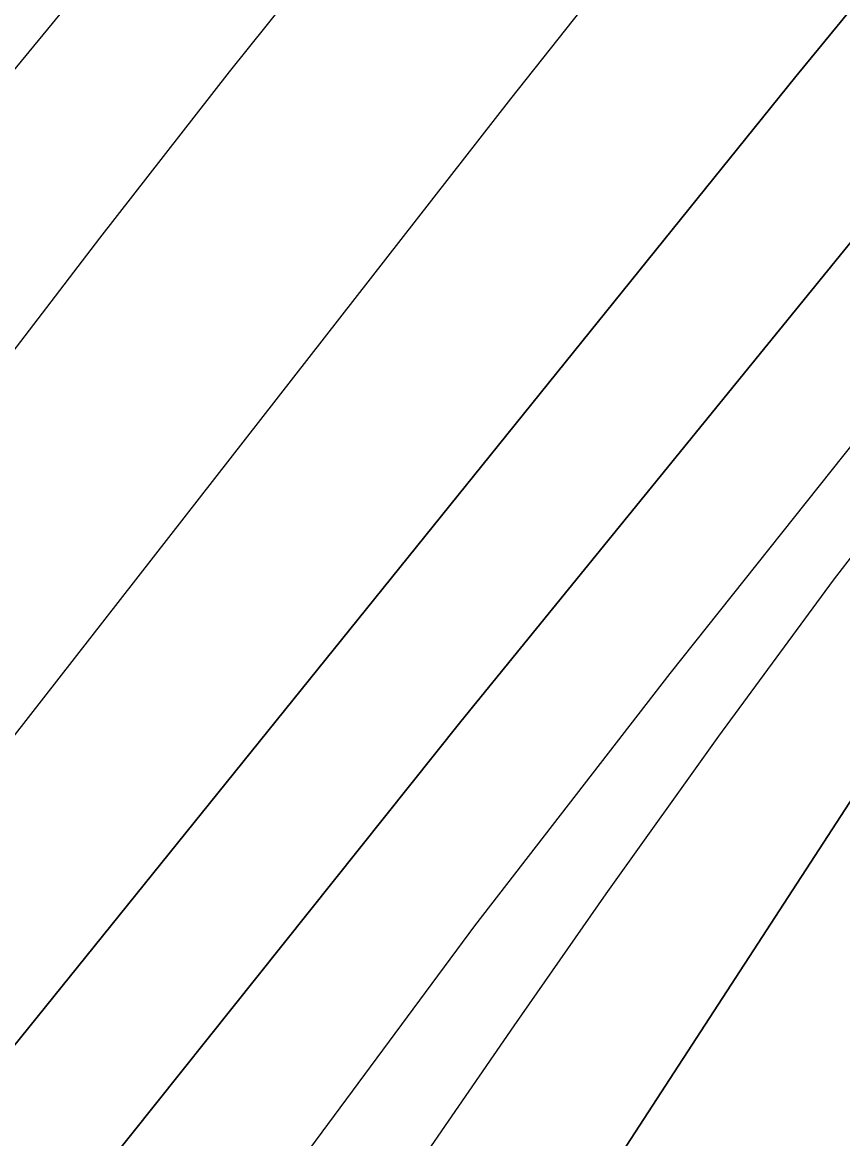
# Model space of a CAD drawing. Extents: x 3361039 to 3398939, y 576572 to 602007.
# Drawn here: x 3385380.9 to 3385485.9, y 596061.3 to 596204.1 of the extents above; entities that cross this region are included whole.
import ezdxf

# ---------------------------------------------------------------- set-up
doc = ezdxf.new("R2010")
doc.units = 0
for name, color, linetype in [('V-RIVR-EDGE', 7, 'Continuous'), ('V-TOPO-DPTH', 7, 'Continuous'), ('V-TOPO-MAJR', 7, 'Continuous'), ('V-TOPO-MINR', 7, 'Continuous')]:
    doc.layers.add(name, color=color, linetype=linetype)

msp = doc.modelspace()

# ---------------------------------------------------------------- linework, layer by layer
at = {"layer": 'V-RIVR-EDGE'}
msp.add_spline([(3385039.17, 595098.55), (3385046.55, 595110.08), (3385052.21, 595120.28), (3385054.34, 595124.86), (3385060, 595131.89), (3385068.49, 595148.43), (3385075.57, 595161.45), (3385079.11, 595167.79), (3385083.34, 595168.48), (3385085.46, 595169.88), (3385085.82, 595172), (3385085.83, 595177.28), (3385085.84, 595181.16), (3385086.2, 595185.74), (3385086.22, 595190.32), (3385091.53, 595202.99), (3385094.02, 595210.39), (3385097.58, 595226.94), (3385101.48, 595236.44), (3385102.91, 595245.25), (3385105.07, 595261.81), (3385104.74, 595273.08), (3385103.35, 595280.84), (3385099.49, 595285.08), (3385099.49, 595287.19), (3385099.86, 595291.42), (3385099.87, 595298.47), (3385098.83, 595304.46), (3385096.37, 595307.28), (3385096.39, 595312.92), (3385101.32, 595314.32), (3385103.79, 595316.43), (3385103.81, 595321.36), (3385106.28, 595325.58), (3385108.06, 595330.86), (3385108.77, 595335.44), (3385110.56, 595346.36), (3385112.37, 595365.74), (3385114.16, 595377.36), (3385118.41, 595385.1), (3385120.9, 595392.5), (3385120.57, 595401.66), (3385120.59, 595409.77), (3385123.08, 595420.33), (3385126.61, 595424.9), (3385130.15, 595430.88), (3385132.65, 595441.45), (3385135.15, 595457.65), (3385137.31, 595475.62), (3385138.07, 595498.52), (3385142.72, 595525.64), (3385148.43, 595553.11), (3385152.35, 595572.84), (3385153.79, 595583.4), (3385153.82, 595595.03), (3385152.43, 595605.96), (3385150.69, 595613.72), (3385147.18, 595617.6), (3385147.19, 595622.18), (3385148.29, 595641.91), (3385147.61, 595650.37), (3385149.04, 595660.94), (3385151.54, 595672.91), (3385155.44, 595680.3), (3385161.45, 595689.1), (3385174.88, 595704.92), (3385189.37, 595723.21), (3385205.26, 595737.97), (3385217.98, 595749.21), (3385229.99, 595763.28), (3385235.65, 595772.43), (3385242.38, 595783.69), (3385242.39, 595788.97), (3385243.8, 595791.08), (3385255.82, 595805.85), (3385261.49, 595818.52), (3385266.08, 595822.39), (3385272.08, 595825.55), (3385277.73, 595830.82), (3385281.27, 595836.45), (3385285.51, 595840.66), (3385292.23, 595850.87), (3385303.88, 595862.82), (3385309.55, 595873.38), (3385312.74, 595882.88), (3385318.05, 595889.56), (3385324.75, 595895.19), (3385327.24, 595901.87), (3385327.25, 595906.81), (3385329.73, 595911.38), (3385338.57, 595924.4), (3385339.97, 595922.28), (3385342.45, 595924.39), (3385347.04, 595931.78), (3385359.42, 595947.6), (3385367.19, 595954.98), (3385371.43, 595961.32), (3385374.62, 595968.71), (3385379.21, 595972.57), (3385383.79, 595972.56), (3385388.03, 595975.72), (3385397.93, 595989.09), (3385403.92, 595991.19), (3385406.75, 595992.59), (3385414.5, 595992.57), (3385420.5, 595996.79), (3385443.8, 596015.4), (3385458.63, 596027.35), (3385476.99, 596042.81), (3385492.53, 596056.16), (3385508.07, 596068.81), (3385514.78, 596074.78), (3385521.14, 596084.28), (3385525.75, 596094.13), (3385532.11, 596101.17), (3385542.35, 596111.01), (3385562.14, 596134.92), (3385576.63, 596151.44), (3385584.41, 596162.35), (3385590.41, 596166.92), (3385596.05, 596168.31), (3385598.88, 596170.07), (3385600.65, 596173.23), (3385605.23, 596174.28), (3385612.29, 596179.55), (3385619, 596185.87), (3385628.53, 596192.54), (3385646.55, 596211.88), (3385659.63, 596229.11), (3385667.4, 596233.68), (3385673.39, 596235.42), (3385677.98, 596239.99), (3385679.05, 596245.98), (3385681.54, 596253.73), (3385686.49, 596260.41), (3385700.26, 596272.36), (3385722.51, 596291.33), (3385752.88, 596318.74), (3385795.26, 596357.75), (3385843.31, 596408.37), (3385868.03, 596429.81), (3385900.88, 596463.55), (3385921.72, 596481.12), (3385922.43, 596484.29), (3385923.85, 596490.28), (3385925.63, 596496.97), (3385930.94, 596504.35), (3385939.77, 596514.9), (3385953.55, 596530.02), (3385972.27, 596548.65), (3385986.76, 596563.41), (3385999.12, 596573.6), (3386001.6, 596579.94), (3386003.73, 596584.87), (3386006.55, 596587.33), (3386011.48, 596586.26), (3386014.31, 596589.07), (3386018.56, 596598.22), (3386024.57, 596604.9), (3386033.04, 596611.22), (3386047.16, 596622.11), (3386061.63, 596630.53), (3386063.05, 596636.52), (3386069.42, 596646.72), (3386077.9, 596657.63), (3386083.56, 596662.9), (3386086.38, 596663.95), (3386089.2, 596664.29), (3386094.84, 596665.34), (3386098.02, 596668.85), (3386106.5, 596678.35), (3386117.1, 596688.89), (3386129.45, 596699.08), (3386144.63, 596708.56), (3386170.4, 596726.81), (3386181.69, 596732.78), (3386189.11, 596740.51), (3386194.41, 596747.55), (3386198.65, 596751.06), (3386208.17, 596753.15), (3386220.16, 596758.76), (3386225.46, 596762.27), (3386241.7, 596776.68), (3386247.01, 596785.82), (3386256.19, 596795.32), (3386265.01, 596799.88), (3386273.47, 596800.56), (3386278.06, 596800.9), (3386282.64, 596801.95), (3386285.11, 596805.46), (3386289, 596809.68), (3386294.29, 596812.84), (3386307, 596819.15), (3386326.74, 596825.8), (3386338.74, 596831.76), (3386346.16, 596841.25), (3386350.04, 596843.01), (3386359.92, 596848.27), (3386374.04, 596856.69), (3386380.05, 596864.08), (3386384.29, 596871.11), (3386397.37, 596885.88), (3386419.98, 596910.84), (3386428.81, 596916.46), (3386429.16, 596916.46), (3386440.11, 596926.3), (3386445.76, 596933.68), (3386446.48, 596940.73), (3386448.6, 596943.19), (3386464.84, 596954.78), (3386481.08, 596966.01), (3386496.61, 596977.6), (3386512.16, 596993.42), (3386533.35, 597014.87), (3386566.55, 597046.5), (3386598.7, 597080.6), (3386628.02, 597108.36), (3386652.05, 597136.14), (3386668.65, 597151.6), (3386687.02, 597172.35), (3386699.4, 597188.88), (3386716.72, 597211.39), (3386731.57, 597231.44), (3386740.76, 597241.99), (3386746.07, 597252.19), (3386751.38, 597261.34), (3386761.98, 597275.41), (3386785.31, 597304.6), (3386806.88, 597333.79), (3386826.32, 597360.17), (3386834.88, 597373.08)], degree=3, dxfattribs=at)
at = {"layer": 'V-TOPO-DPTH'}
for points in [[(3385878.64, 596644.02), (3385553.47, 596283.52), (3385534.65, 596262.3), (3385516.07, 596240.88), (3385497.85, 596219.15), (3385479.86, 596197.21), (3385378.57, 596071.56), (3385313.88, 595989.88), (3385250.15, 595907.47), (3385187.85, 595823.98), (3385126.5, 595739.76), (3385017.37, 595587.21), (3385011.39, 595578.67), (3384886.66, 595318.05)], [(3384886.66, 595318.05), (3385011.39, 595578.67), (3385017.37, 595587.21), (3385126.5, 595739.76), (3385187.85, 595823.98), (3385250.15, 595907.47), (3385313.88, 595989.88), (3385378.57, 596071.56), (3385479.86, 596197.21), (3385497.85, 596219.15), (3385516.07, 596240.88), (3385534.65, 596262.3), (3385553.47, 596283.52), (3385878.64, 596644.02)], [(3385780.57, 596424.52), (3385722.29, 596370.14), (3385634.37, 596287.88), (3385620.26, 596274.42), (3385606.32, 596260.79), (3385592.63, 596246.9), (3385579.13, 596232.83), (3385555.47, 596207.72), (3385553.94, 596206.06), (3385552.43, 596204.38), (3385549.52, 596200.93), (3385205.86, 595672.28), (3385089.74, 595493.18), (3385088.28, 595490.86), (3385086.86, 595488.53), (3385085.49, 595486.16), (3385084.16, 595483.76), (3385081.34, 595478.55), (3385080.65, 595477.21), (3385078.75, 595473.1), (3385077.62, 595470.31), (3385076.52, 595467.5), (3384785.95, 594832.17)], [(3384785.95, 594832.17), (3385076.52, 595467.5), (3385077.62, 595470.31), (3385078.75, 595473.1), (3385080.65, 595477.21), (3385081.34, 595478.55), (3385084.16, 595483.76), (3385085.49, 595486.16), (3385086.86, 595488.53), (3385088.28, 595490.86), (3385089.74, 595493.18), (3385205.86, 595672.28), (3385549.52, 596200.93), (3385552.43, 596204.38), (3385553.94, 596206.06), (3385555.47, 596207.72), (3385579.13, 596232.83), (3385592.63, 596246.9), (3385606.32, 596260.79), (3385620.26, 596274.42), (3385634.37, 596287.88), (3385722.29, 596370.14), (3385780.57, 596424.52)], [(3385505.32, 596198.67), (3385437.03, 596114.69), (3385391.58, 596057.71), (3385346.86, 596000.18), (3385303.22, 595941.82), (3385260.3, 595882.91), (3385077.77, 595627.35), (3385072.03, 595619.25), (3385066.34, 595611.12), (3385060.71, 595602.95), (3385055.12, 595594.75), (3385053.63, 595592.53), (3385048.95, 595585.34), (3385044.44, 595578.04), (3385040.19, 595570.6), (3385036.11, 595563.05), (3385032.23, 595555.38), (3385028.46, 595547.67), (3385024.85, 595539.89), (3385021.33, 595532.05), (3384967.83, 595409.54), (3384958.97, 595389.41)], [(3384958.97, 595389.41), (3384967.83, 595409.54), (3385021.33, 595532.05), (3385024.85, 595539.89), (3385028.46, 595547.67), (3385032.23, 595555.38), (3385036.11, 595563.05), (3385040.19, 595570.6), (3385044.44, 595578.04), (3385048.95, 595585.34), (3385053.63, 595592.53), (3385055.12, 595594.75), (3385060.71, 595602.95), (3385066.34, 595611.12), (3385072.03, 595619.25), (3385077.77, 595627.35), (3385260.3, 595882.91), (3385303.22, 595941.82), (3385346.86, 596000.18), (3385391.58, 596057.71), (3385437.03, 596114.69), (3385505.32, 596198.67)], [(3384760.29, 594885.38), (3385015.35, 595422.42), (3385020.21, 595432.53), (3385025.18, 595442.59), (3385042.61, 595477.13), (3385052.19, 595495.59), (3385062.04, 595513.89), (3385175.9, 595702.06), (3385205.42, 595748.45), (3385235.27, 595794.62), (3385236.79, 595796.94), (3385267.88, 595843.96), (3385299.29, 595890.77), (3385331.15, 595937.27), (3385363.33, 595983.56), (3385390.74, 596022.6), (3385414.55, 596055.75), (3385438.82, 596088.55), (3385463.77, 596120.83), (3385489.18, 596152.77)], [(3384760.29, 594885.38), (3385015.35, 595422.42), (3385020.21, 595432.53), (3385025.18, 595442.59), (3385042.61, 595477.13), (3385052.19, 595495.59), (3385062.04, 595513.89), (3385175.9, 595702.06), (3385205.42, 595748.45), (3385235.27, 595794.62), (3385236.79, 595796.94), (3385267.88, 595843.96), (3385299.29, 595890.77), (3385331.15, 595937.27), (3385363.33, 595983.56), (3385390.74, 596022.6), (3385414.55, 596055.75), (3385438.82, 596088.55), (3385463.77, 596120.83), (3385489.18, 596152.77)]]:
    msp.add_lwpolyline(points, dxfattribs=at)
at = {"layer": 'V-TOPO-MAJR'}
msp.add_lwpolyline([(3384791.29, 595199.51), (3384961.68, 595548.03), (3384974.13, 595568.15), (3384986.88, 595588.07), (3385000.09, 595607.69), (3385013.6, 595627.12), (3385065.91, 595700.52), (3385106.16, 595756.23), (3385146.88, 595811.59), (3385188.32, 595866.42), (3385230.22, 595920.89), (3385443.4, 596194.36), (3385469.74, 596227.63), (3385496.39, 596260.64), (3385523.53, 596293.25), (3385551, 596325.6), (3385554.24, 596329.36), (3385583.64, 596363.32), (3385613.14, 596397.2), (3385642.78, 596430.95)], dxfattribs=at)
at = {"layer": 'V-TOPO-MINR'}
for points in [[(3384599.08, 595013.16), (3384924.95, 595597.32), (3384926.61, 595600.2), (3384928.3, 595603.07), (3384930, 595605.92), (3384931.72, 595608.77), (3384933.48, 595611.6), (3384935.25, 595614.41), (3384937.06, 595617.2), (3384938.9, 595619.98), (3384941.95, 595624.54), (3384944.76, 595628.62), (3384947.68, 595632.62), (3385200.38, 595969.92), (3385242.48, 596025.32), (3385285.07, 596080.33), (3385328.41, 596134.75), (3385372.25, 596188.79), (3385438.88, 596269.78), (3385449.87, 596282.94), (3385460.98, 596295.99), (3385472.28, 596308.88), (3385483.71, 596321.66), (3385998.86, 596889.38)], [(3385878.64, 596644.02), (3385553.47, 596283.52), (3385534.65, 596262.3), (3385516.07, 596240.88), (3385497.85, 596219.15), (3385479.86, 596197.21), (3385378.57, 596071.56), (3385313.88, 595989.88), (3385250.15, 595907.47), (3385187.85, 595823.98), (3385126.5, 595739.76), (3385017.37, 595587.21), (3385011.39, 595578.67), (3384886.66, 595318.05)], [(3384785.95, 594832.17), (3385076.52, 595467.5), (3385077.62, 595470.31), (3385078.75, 595473.1), (3385080.65, 595477.21), (3385081.34, 595478.55), (3385084.16, 595483.76), (3385085.49, 595486.16), (3385086.86, 595488.53), (3385088.28, 595490.86), (3385089.74, 595493.18), (3385205.86, 595672.28), (3385549.52, 596200.93), (3385552.43, 596204.38), (3385553.94, 596206.06), (3385555.47, 596207.72), (3385579.13, 596232.83), (3385592.63, 596246.9), (3385606.32, 596260.79), (3385620.26, 596274.42), (3385634.37, 596287.88), (3385722.29, 596370.14), (3385780.57, 596424.52)], [(3385276.64, 596025.99), (3385320.09, 596083.37), (3385374.44, 596155.14), (3385390.85, 596176.53), (3385407.42, 596197.79), (3385424.25, 596218.85), (3385441.24, 596239.77), (3385467.03, 596271.14), (3385471.3, 596276.25), (3385475.61, 596281.32), (3385480, 596286.32), (3385484.44, 596291.29), (3385590.1, 596407.81)], [(3384958.97, 595389.41), (3384967.83, 595409.54), (3385021.33, 595532.05), (3385024.85, 595539.89), (3385028.46, 595547.67), (3385032.23, 595555.38), (3385036.11, 595563.05), (3385040.19, 595570.6), (3385044.44, 595578.04), (3385048.95, 595585.34), (3385053.63, 595592.53), (3385055.12, 595594.75), (3385060.71, 595602.95), (3385066.34, 595611.12), (3385072.03, 595619.25), (3385077.77, 595627.35), (3385260.3, 595882.91), (3385303.22, 595941.82), (3385346.86, 596000.18), (3385391.58, 596057.71), (3385437.03, 596114.69), (3385505.32, 596198.67)], [(3384760.29, 594885.38), (3385015.35, 595422.42), (3385020.21, 595432.53), (3385025.18, 595442.59), (3385042.61, 595477.13), (3385052.19, 595495.59), (3385062.04, 595513.89), (3385175.9, 595702.06), (3385205.42, 595748.45), (3385235.27, 595794.62), (3385236.79, 595796.94), (3385267.88, 595843.96), (3385299.29, 595890.77), (3385331.15, 595937.27), (3385363.33, 595983.56), (3385390.74, 596022.6), (3385414.55, 596055.75), (3385438.82, 596088.55), (3385463.77, 596120.83), (3385489.18, 596152.77)], [(3385423.94, 596046.84), (3385443.85, 596075.74), (3385455.62, 596092.65), (3385470.02, 596112.82), (3385484.7, 596132.78), (3385499.83, 596152.4)]]:
    msp.add_lwpolyline(points, dxfattribs=at)

doc.saveas('drawing.dxf')
